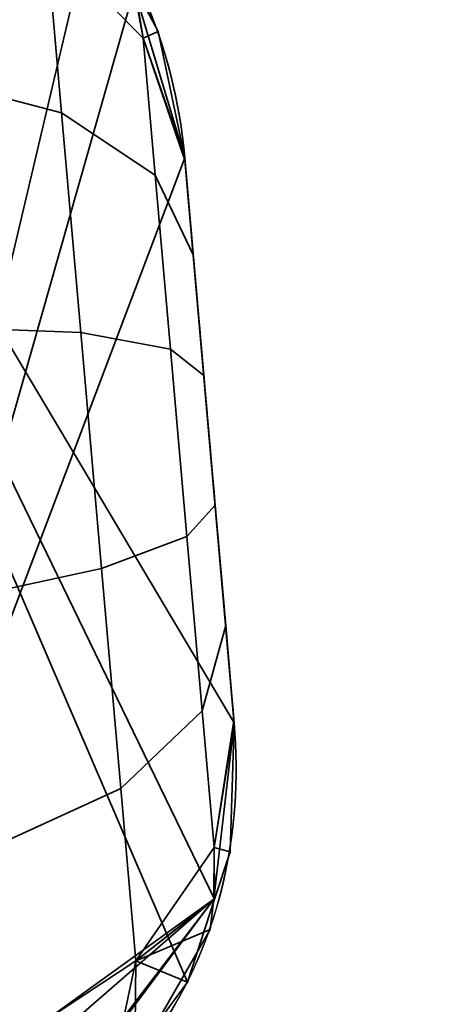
# Model space of a CAD drawing. Header units: millimetres. Extents: x -603 to 3703, y -115 to 249.
# Tile 972 of 1056: x 1982.28 to 1984.93, y -20.39 to -14.32. Entities that reach past the tile are written whole.
import ezdxf

# ---------------------------------------------------------------- set-up
doc = ezdxf.new("R2010")
doc.units = ezdxf.units.MM
doc.layers.add('152', color=7, linetype='Continuous', true_color=0xffffff)

# ---------------------------------------------------------------- blocks, each defined once
blk = doc.blocks.new('UG_SURFACE_041')
at = {"layer": '152', "color": 35, "linetype": 'Continuous', "lineweight": 35}
for points in [[(1980.0735, -12.7102, 139.75), (1983.4839, -19.7427, 139.75), (1983.5795, -19.4497, 139.75), (1983.6049, -18.6532, 139.75)], [(1980.0735, -12.7102, 139.75), (1982.2779, -21.2932, 139.75), (1982.829, -20.9134, 139.75), (1983.3169, -20.254, 139.75)], [(1983.3169, -20.254, 139.75), (1983.4839, -19.7427, 139.75), (1980.0735, -12.7102, 139.75)], [(1983.6049, -18.6532, 139.75), (1983.3, -15.1679, 139.75), (1982.9869, -14.1183, 139.75), (1980.0735, -12.7102, 139.75)], [(1980.0735, -12.7102, 1293.75), (1982.2779, -21.2932, 1293.75), (1982.829, -20.9134, 1293.75), (1983.3169, -20.254, 1293.75)], [(1980.0735, -12.7102, 1293.75), (1983.4839, -19.7427, 1293.75), (1983.5795, -19.4497, 1293.75), (1983.6049, -18.6532, 1293.75)], [(1983.3169, -20.254, 1293.75), (1983.4839, -19.7427, 1293.75), (1980.0735, -12.7102, 1293.75)], [(1983.6049, -18.6532, 1293.75), (1983.3, -15.1679, 1293.75), (1982.9869, -14.1183, 1293.75), (1980.0735, -12.7102, 1293.75)], [(1980.0735, -12.7102, 716.75), (1982.2779, -21.2932, 716.75), (1982.829, -20.9134, 716.75), (1983.3169, -20.254, 716.75)], [(1980.0735, -12.7102, 716.75), (1983.4839, -19.7427, 716.75), (1983.5795, -19.4497, 716.75), (1983.6049, -18.6532, 716.75)], [(1983.3169, -20.254, 716.75), (1983.4839, -19.7427, 716.75), (1980.0735, -12.7102, 716.75)], [(1983.6049, -18.6532, 716.75), (1983.3, -15.1679, 716.75), (1982.9869, -14.1183, 716.75), (1980.0735, -12.7102, 716.75)], [(1980.0735, -12.7102, 1870.75), (1982.2779, -21.2932, 1870.75), (1982.829, -20.9134, 1870.75), (1983.3169, -20.254, 1870.75)], [(1980.0735, -12.7102, 1870.75), (1983.4839, -19.7427, 1870.75), (1983.5795, -19.4497, 1870.75), (1983.6049, -18.6532, 1870.75)], [(1983.3169, -20.254, 1870.75), (1983.4839, -19.7427, 1870.75), (1980.0735, -12.7102, 1870.75)], [(1983.6049, -18.6532, 1870.75), (1983.3, -15.1679, 1870.75), (1982.9869, -14.1183, 1870.75), (1980.0735, -12.7102, 1870.75)], [(1980.8542, -21.6338, 142.25), (1981.5346, -12.7984, 142.25), (1982.1434, -13.0768, 142.25), (1982.7384, -13.6414, 142.25)], [(1980.8542, -21.6338, 1296.25), (1981.5346, -12.7984, 1296.25), (1982.1434, -13.0768, 1296.25), (1982.7384, -13.6414, 1296.25)], [(1980.8542, -21.6338, 719.25), (1981.5346, -12.7984, 719.25), (1982.1434, -13.0768, 719.25), (1982.7384, -13.6414, 719.25)], [(1980.8542, -21.6338, 1873.25), (1981.5346, -12.7984, 1873.25), (1982.1434, -13.0768, 1873.25), (1982.7384, -13.6414, 1873.25)], [(1981.7075, -14.673, 137.2292), (1981.6015, -13.4606, 138.3651), (1982.4475, -13.8255, 138.6853), (1982.5407, -14.8905, 137.6874)], [(1981.6015, -13.4606, 143.6349), (1981.7075, -14.673, 144.7708), (1982.5407, -14.8905, 144.3126), (1982.4475, -13.8255, 143.3147)], [(1981.7075, -14.673, 1291.2291), (1981.6015, -13.4606, 1292.3651), (1982.4475, -13.8255, 1292.6853), (1982.5407, -14.8905, 1291.6874)], [(1981.6015, -13.4606, 1297.6348), (1981.7075, -14.673, 1298.7708), (1982.5407, -14.8905, 1298.3125), (1982.4475, -13.8255, 1297.3146)], [(1981.7075, -14.673, 714.2292), (1981.6015, -13.4606, 715.3651), (1982.4475, -13.8255, 715.6853), (1982.5407, -14.8905, 714.6874)], [(1981.6015, -13.4606, 720.6349), (1981.7075, -14.673, 721.7708), (1982.5407, -14.8905, 721.3126), (1982.4475, -13.8255, 720.3147)], [(1981.7075, -14.673, 1868.2292), (1981.6015, -13.4606, 1869.3651), (1982.4475, -13.8255, 1869.6853), (1982.5407, -14.8905, 1868.6874)], [(1981.6015, -13.4606, 1874.6349), (1981.7075, -14.673, 1875.7708), (1982.5407, -14.8905, 1875.3126), (1982.4475, -13.8255, 1874.3147)], [(1982.7384, -13.6414, 142.25), (1982.9916, -14.116, 142.25), (1980.8542, -21.6338, 142.25)], [(1982.7384, -13.6414, 1296.25), (1982.9916, -14.116, 1296.25), (1980.8542, -21.6338, 1296.25)], [(1982.7384, -13.6414, 719.25), (1982.9916, -14.116, 719.25), (1980.8542, -21.6338, 719.25)], [(1982.7384, -13.6414, 1873.25), (1982.9916, -14.116, 1873.25), (1980.8542, -21.6338, 1873.25)], [(1982.9869, -14.1183, 139.75), (1983.0444, -14.4302, 139.1645), (1982.4475, -13.8255, 138.6853)], [(1982.5407, -14.8905, 137.6874), (1982.4475, -13.8255, 138.6853), (1983.0444, -14.4302, 139.1645), (1983.1183, -15.2747, 138.3732)], [(1982.4475, -13.8255, 143.3147), (1983.0444, -14.4302, 142.8355), (1982.9916, -14.116, 142.25)], [(1982.4475, -13.8255, 143.3147), (1982.5407, -14.8905, 144.3126), (1983.1183, -15.2747, 143.6268), (1983.0444, -14.4302, 142.8355)], [(1982.9869, -14.1183, 1293.75), (1983.0444, -14.4302, 1293.1645), (1982.4475, -13.8255, 1292.6853)], [(1982.5407, -14.8905, 1291.6874), (1982.4475, -13.8255, 1292.6853), (1983.0444, -14.4302, 1293.1645), (1983.1183, -15.2747, 1292.3732)], [(1982.4475, -13.8255, 1297.3146), (1983.0444, -14.4302, 1296.8355), (1982.9916, -14.116, 1296.25)], [(1982.4475, -13.8255, 1297.3146), (1982.5407, -14.8905, 1298.3125), (1983.1183, -15.2747, 1297.6269), (1983.0444, -14.4302, 1296.8355)], [(1982.9869, -14.1183, 716.75), (1983.0444, -14.4302, 716.1645), (1982.4475, -13.8255, 715.6853)], [(1982.5407, -14.8905, 714.6874), (1982.4475, -13.8255, 715.6853), (1983.0444, -14.4302, 716.1645), (1983.1183, -15.2747, 715.3732)], [(1982.4475, -13.8255, 720.3147), (1983.0444, -14.4302, 719.8355), (1982.9916, -14.116, 719.25)], [(1982.4475, -13.8255, 720.3147), (1982.5407, -14.8905, 721.3126), (1983.1183, -15.2747, 720.6268), (1983.0444, -14.4302, 719.8355)], [(1982.9869, -14.1183, 1870.75), (1983.0444, -14.4302, 1870.1645), (1982.4475, -13.8255, 1869.6853)], [(1982.5407, -14.8905, 1868.6874), (1982.4475, -13.8255, 1869.6853), (1983.0444, -14.4302, 1870.1645), (1983.1183, -15.2747, 1869.3732)], [(1982.4475, -13.8255, 1874.3147), (1983.0444, -14.4302, 1873.8354), (1982.9916, -14.116, 1873.25)], [(1982.4475, -13.8255, 1874.3147), (1982.5407, -14.8905, 1875.3126), (1983.1183, -15.2747, 1874.6269), (1983.0444, -14.4302, 1873.8354)], [(1980.8542, -21.6338, 142.25), (1982.9916, -14.116, 142.25), (1983.1368, -14.3879, 142.25), (1983.3, -15.1679, 142.25)], [(1980.8542, -21.6338, 1296.25), (1982.9916, -14.116, 1296.25), (1983.1368, -14.3879, 1296.25), (1983.3, -15.1679, 1296.25)], [(1980.8542, -21.6338, 719.25), (1982.9916, -14.116, 719.25), (1983.1368, -14.3879, 719.25), (1983.3, -15.1679, 719.25)], [(1980.8542, -21.6338, 1873.25), (1982.9916, -14.116, 1873.25), (1983.1368, -14.3879, 1873.25), (1983.3, -15.1679, 1873.25)], [(1983.0444, -14.4302, 139.1645), (1982.9869, -14.1183, 139.75), (1983.3, -15.1679, 139.75)], [(1983.0444, -14.4302, 1293.1645), (1982.9869, -14.1183, 1293.75), (1983.3, -15.1679, 1293.75)], [(1983.0444, -14.4302, 716.1645), (1982.9869, -14.1183, 716.75), (1983.3, -15.1679, 716.75)], [(1983.0444, -14.4302, 1870.1645), (1982.9869, -14.1183, 1870.75), (1983.3, -15.1679, 1870.75)], [(1983.1368, -14.3879, 142.25), (1982.9916, -14.116, 142.25), (1983.0444, -14.4302, 142.8355)], [(1983.1368, -14.3879, 1296.25), (1982.9916, -14.116, 1296.25), (1983.0444, -14.4302, 1296.8355)], [(1983.1368, -14.3879, 719.25), (1982.9916, -14.116, 719.25), (1983.0444, -14.4302, 719.8355)], [(1983.1368, -14.3879, 1873.25), (1982.9916, -14.116, 1873.25), (1983.0444, -14.4302, 1873.8354)], [(1983.3, -15.1679, 142.25), (1983.1368, -14.3879, 142.25), (1983.0444, -14.4302, 142.8355)], [(1983.3, -15.1679, 1296.25), (1983.1368, -14.3879, 1296.25), (1983.0444, -14.4302, 1296.8355)], [(1983.3, -15.1679, 719.25), (1983.1368, -14.3879, 719.25), (1983.0444, -14.4302, 719.8355)], [(1983.3, -15.1679, 1873.25), (1983.1368, -14.3879, 1873.25), (1983.0444, -14.4302, 1873.8354)], [(1983.3, -15.1679, 139.75), (1983.3013, -15.1825, 139.7297), (1983.0444, -14.4302, 139.1645)], [(1983.1183, -15.2747, 138.3732), (1983.0444, -14.4302, 139.1645), (1983.3013, -15.1825, 139.7297), (1983.3524, -15.767, 139.1821)], [(1983.0444, -14.4302, 142.8355), (1983.3013, -15.1825, 142.2703), (1983.3, -15.1679, 142.25)], [(1983.0444, -14.4302, 142.8355), (1983.1183, -15.2747, 143.6268), (1983.3524, -15.767, 142.8179), (1983.3013, -15.1825, 142.2703)], [(1983.3, -15.1679, 1293.75), (1983.3013, -15.1825, 1293.7298), (1983.0444, -14.4302, 1293.1645)], [(1983.1183, -15.2747, 1292.3732), (1983.0444, -14.4302, 1293.1645), (1983.3013, -15.1825, 1293.7298), (1983.3524, -15.767, 1293.1821)], [(1983.0444, -14.4302, 1296.8355), (1983.3013, -15.1825, 1296.2703), (1983.3, -15.1679, 1296.25)], [(1983.0444, -14.4302, 1296.8355), (1983.1183, -15.2747, 1297.6269), (1983.3524, -15.767, 1296.8179), (1983.3013, -15.1825, 1296.2703)], [(1983.3, -15.1679, 716.75), (1983.3013, -15.1825, 716.7298), (1983.0444, -14.4302, 716.1645)], [(1983.1183, -15.2747, 715.3732), (1983.0444, -14.4302, 716.1645), (1983.3013, -15.1825, 716.7298), (1983.3524, -15.767, 716.1821)], [(1983.0444, -14.4302, 719.8355), (1983.3013, -15.1825, 719.2702), (1983.3, -15.1679, 719.25)], [(1983.0444, -14.4302, 719.8355), (1983.1183, -15.2747, 720.6268), (1983.3524, -15.767, 719.8179), (1983.3013, -15.1825, 719.2702)], [(1983.3, -15.1679, 1870.75), (1983.3013, -15.1825, 1870.7297), (1983.0444, -14.4302, 1870.1645)], [(1983.1183, -15.2747, 1869.3732), (1983.0444, -14.4302, 1870.1645), (1983.3013, -15.1825, 1870.7297), (1983.3524, -15.767, 1870.1822)], [(1983.0444, -14.4302, 1873.8354), (1983.3013, -15.1825, 1873.2703), (1983.3, -15.1679, 1873.25)], [(1983.0444, -14.4302, 1873.8354), (1983.1183, -15.2747, 1874.6269), (1983.3524, -15.767, 1873.8179), (1983.3013, -15.1825, 1873.2703)], [(1981.8425, -16.2159, 136.6187), (1981.7075, -14.673, 137.2292), (1982.5407, -14.8905, 137.6874), (1982.6592, -16.2459, 137.1511)], [(1981.7075, -14.673, 144.7708), (1981.8425, -16.2159, 145.3813), (1982.6592, -16.2459, 144.8489), (1982.5407, -14.8905, 144.3126)], [(1981.8425, -16.2159, 1290.6187), (1981.7075, -14.673, 1291.2291), (1982.5407, -14.8905, 1291.6874), (1982.6592, -16.2459, 1291.151)], [(1981.7075, -14.673, 1298.7708), (1981.8425, -16.2159, 1299.3814), (1982.6592, -16.2459, 1298.8489), (1982.5407, -14.8905, 1298.3125)], [(1981.8425, -16.2159, 713.6187), (1981.7075, -14.673, 714.2292), (1982.5407, -14.8905, 714.6874), (1982.6592, -16.2459, 714.1511)], [(1981.7075, -14.673, 721.7708), (1981.8425, -16.2159, 722.3814), (1982.6592, -16.2459, 721.8489), (1982.5407, -14.8905, 721.3126)], [(1981.8425, -16.2159, 1867.6187), (1981.7075, -14.673, 1868.2292), (1982.5407, -14.8905, 1868.6874), (1982.6592, -16.2459, 1868.1511)], [(1981.7075, -14.673, 1875.7708), (1981.8425, -16.2159, 1876.3813), (1982.6592, -16.2459, 1875.8489), (1982.5407, -14.8905, 1875.3126)], [(1982.6592, -16.2459, 137.1511), (1982.5407, -14.8905, 137.6874), (1983.1183, -15.2747, 138.3732), (1983.2124, -16.3495, 137.9479)], [(1982.5407, -14.8905, 144.3126), (1982.6592, -16.2459, 144.8489), (1983.2124, -16.3495, 144.0521), (1983.1183, -15.2747, 143.6268)], [(1982.6592, -16.2459, 1291.151), (1982.5407, -14.8905, 1291.6874), (1983.1183, -15.2747, 1292.3732), (1983.2124, -16.3495, 1291.9478)], [(1982.5407, -14.8905, 1298.3125), (1982.6592, -16.2459, 1298.8489), (1983.2124, -16.3495, 1298.0521), (1983.1183, -15.2747, 1297.6269)], [(1982.6592, -16.2459, 714.1511), (1982.5407, -14.8905, 714.6874), (1983.1183, -15.2747, 715.3732), (1983.2124, -16.3495, 714.9479)], [(1982.5407, -14.8905, 721.3126), (1982.6592, -16.2459, 721.8489), (1983.2124, -16.3495, 721.0521), (1983.1183, -15.2747, 720.6268)], [(1982.6592, -16.2459, 1868.1511), (1982.5407, -14.8905, 1868.6874), (1983.1183, -15.2747, 1869.3732), (1983.2124, -16.3495, 1868.9479)], [(1982.5407, -14.8905, 1875.3126), (1982.6592, -16.2459, 1875.8489), (1983.2124, -16.3495, 1875.0521), (1983.1183, -15.2747, 1874.6269)], [(1983.3, -15.1679, 142.25), (1983.6049, -18.6532, 142.25), (1983.4788, -19.7412, 142.25), (1980.8542, -21.6338, 142.25)], [(1983.3, -15.1679, 1296.25), (1983.6049, -18.6532, 1296.25), (1983.4788, -19.7412, 1296.25), (1980.8542, -21.6338, 1296.25)], [(1983.3, -15.1679, 719.25), (1983.6049, -18.6532, 719.25), (1983.4788, -19.7412, 719.25), (1980.8542, -21.6338, 719.25)], [(1983.3, -15.1679, 1873.25), (1983.6049, -18.6532, 1873.25), (1983.4788, -19.7412, 1873.25), (1980.8542, -21.6338, 1873.25)], [(1983.3, -15.1679, 139.75), (1983.6049, -18.6532, 139.75), (1983.6036, -18.6386, 139.7297)], [(1983.3013, -15.1825, 139.7297), (1983.3, -15.1679, 139.75), (1983.6036, -18.6386, 139.7297)], [(1983.6036, -18.6386, 142.2703), (1983.3, -15.1679, 142.25), (1983.3013, -15.1825, 142.2703)], [(1983.6036, -18.6386, 142.2703), (1983.6049, -18.6532, 142.25), (1983.3, -15.1679, 142.25)], [(1983.3, -15.1679, 1293.75), (1983.6049, -18.6532, 1293.75), (1983.6036, -18.6386, 1293.7298)], [(1983.3013, -15.1825, 1293.7298), (1983.3, -15.1679, 1293.75), (1983.6036, -18.6386, 1293.7298)], [(1983.6036, -18.6386, 1296.2703), (1983.3, -15.1679, 1296.25), (1983.3013, -15.1825, 1296.2703)], [(1983.6036, -18.6386, 1296.2703), (1983.6049, -18.6532, 1296.25), (1983.3, -15.1679, 1296.25)], [(1983.3013, -15.1825, 716.7298), (1983.3, -15.1679, 716.75), (1983.6049, -18.6532, 716.75)], [(1983.6049, -18.6532, 719.25), (1983.3, -15.1679, 719.25), (1983.3013, -15.1825, 719.2702)], [(1983.3, -15.1679, 1870.75), (1983.6049, -18.6532, 1870.75), (1983.6036, -18.6386, 1870.7297)], [(1983.3013, -15.1825, 1870.7297), (1983.3, -15.1679, 1870.75), (1983.6036, -18.6386, 1870.7297)], [(1983.6036, -18.6386, 1873.2703), (1983.3, -15.1679, 1873.25), (1983.3013, -15.1825, 1873.2703)], [(1983.6036, -18.6386, 1873.2703), (1983.6049, -18.6532, 1873.25), (1983.3, -15.1679, 1873.25)], [(1983.4175, -16.5108, 138.8878), (1983.3524, -15.767, 139.1821), (1983.3013, -15.1825, 139.7297), (1983.6036, -18.6386, 139.7297)], [(1983.6036, -18.6386, 142.2703), (1983.3013, -15.1825, 142.2703), (1983.3524, -15.767, 142.8179), (1983.4175, -16.5108, 143.1122)], [(1983.4175, -16.5108, 1292.8878), (1983.3524, -15.767, 1293.1821), (1983.3013, -15.1825, 1293.7298), (1983.6036, -18.6386, 1293.7298)], [(1983.6036, -18.6386, 1296.2703), (1983.3013, -15.1825, 1296.2703), (1983.3524, -15.767, 1296.8179), (1983.4175, -16.5108, 1297.1122)], [(1983.3013, -15.1825, 716.7298), (1983.6036, -18.6386, 716.7298), (1983.5525, -18.0541, 716.1821), (1983.4874, -17.3103, 715.8878)], [(1983.3013, -15.1825, 716.7298), (1983.6049, -18.6532, 716.75), (1983.6036, -18.6386, 716.7298)], [(1983.4874, -17.3103, 715.8878), (1983.4175, -16.5108, 715.8878), (1983.3524, -15.767, 716.1821), (1983.3013, -15.1825, 716.7298)], [(1983.3013, -15.1825, 719.2702), (1983.3524, -15.767, 719.8179), (1983.4175, -16.5108, 720.1122), (1983.4874, -17.3103, 720.1122)], [(1983.4874, -17.3103, 720.1122), (1983.5525, -18.0541, 719.8179), (1983.6036, -18.6386, 719.2702), (1983.3013, -15.1825, 719.2702)], [(1983.6036, -18.6386, 719.2702), (1983.6049, -18.6532, 719.25), (1983.3013, -15.1825, 719.2702)], [(1983.4175, -16.5108, 1869.8878), (1983.3524, -15.767, 1870.1822), (1983.3013, -15.1825, 1870.7297), (1983.6036, -18.6386, 1870.7297)], [(1983.6036, -18.6386, 1873.2703), (1983.3013, -15.1825, 1873.2703), (1983.3524, -15.767, 1873.8179), (1983.4175, -16.5108, 1874.1122)], [(1983.2124, -16.3495, 137.9479), (1983.1183, -15.2747, 138.3732), (1983.3524, -15.767, 139.1821), (1983.4175, -16.5108, 138.8878)], [(1983.1183, -15.2747, 143.6268), (1983.2124, -16.3495, 144.0521), (1983.4175, -16.5108, 143.1122), (1983.3524, -15.767, 142.8179)], [(1983.2124, -16.3495, 1291.9478), (1983.1183, -15.2747, 1292.3732), (1983.3524, -15.767, 1293.1821), (1983.4175, -16.5108, 1292.8878)], [(1983.1183, -15.2747, 1297.6269), (1983.2124, -16.3495, 1298.0521), (1983.4175, -16.5108, 1297.1122), (1983.3524, -15.767, 1296.8179)], [(1983.2124, -16.3495, 714.9479), (1983.1183, -15.2747, 715.3732), (1983.3524, -15.767, 716.1821), (1983.4175, -16.5108, 715.8878)], [(1983.1183, -15.2747, 720.6268), (1983.2124, -16.3495, 721.0521), (1983.4175, -16.5108, 720.1122), (1983.3524, -15.767, 719.8179)], [(1983.2124, -16.3495, 1868.9479), (1983.1183, -15.2747, 1869.3732), (1983.3524, -15.767, 1870.1822), (1983.4175, -16.5108, 1869.8878)], [(1983.1183, -15.2747, 1874.6269), (1983.2124, -16.3495, 1875.0521), (1983.4175, -16.5108, 1874.1122), (1983.3524, -15.767, 1873.8179)], [(1981.9876, -17.8743, 136.6187), (1981.8425, -16.2159, 136.6187), (1982.6592, -16.2459, 137.1511), (1982.7868, -17.7028, 137.1511)], [(1981.8425, -16.2159, 145.3813), (1981.9876, -17.8743, 145.3813), (1982.7868, -17.7028, 144.8489), (1982.6592, -16.2459, 144.8489)], [(1981.9876, -17.8743, 1290.6187), (1981.8425, -16.2159, 1290.6187), (1982.6592, -16.2459, 1291.151), (1982.7868, -17.7028, 1291.151)], [(1981.8425, -16.2159, 1299.3814), (1981.9876, -17.8743, 1299.3814), (1982.7868, -17.7028, 1298.8489), (1982.6592, -16.2459, 1298.8489)], [(1981.9876, -17.8743, 713.6187), (1981.8425, -16.2159, 713.6187), (1982.6592, -16.2459, 714.1511), (1982.7868, -17.7028, 714.1511)], [(1981.8425, -16.2159, 722.3814), (1981.9876, -17.8743, 722.3814), (1982.7868, -17.7028, 721.8489), (1982.6592, -16.2459, 721.8489)], [(1981.9876, -17.8743, 1867.6187), (1981.8425, -16.2159, 1867.6187), (1982.6592, -16.2459, 1868.1511), (1982.7868, -17.7028, 1868.1511)], [(1981.8425, -16.2159, 1876.3813), (1981.9876, -17.8743, 1876.3813), (1982.7868, -17.7028, 1875.8489), (1982.6592, -16.2459, 1875.8489)], [(1982.7868, -17.7028, 137.1511), (1982.6592, -16.2459, 137.1511), (1983.2124, -16.3495, 137.9479), (1983.3134, -17.5048, 137.9479)], [(1982.6592, -16.2459, 144.8489), (1982.7868, -17.7028, 144.8489), (1983.3134, -17.5048, 144.0521), (1983.2124, -16.3495, 144.0521)], [(1982.7868, -17.7028, 1291.151), (1982.6592, -16.2459, 1291.151), (1983.2124, -16.3495, 1291.9478), (1983.3134, -17.5048, 1291.9478)], [(1982.6592, -16.2459, 1298.8489), (1982.7868, -17.7028, 1298.8489), (1983.3134, -17.5048, 1298.0521), (1983.2124, -16.3495, 1298.0521)], [(1982.7868, -17.7028, 714.1511), (1982.6592, -16.2459, 714.1511), (1983.2124, -16.3495, 714.9479), (1983.3134, -17.5048, 714.9479)], [(1982.6592, -16.2459, 721.8489), (1982.7868, -17.7028, 721.8489), (1983.3134, -17.5048, 721.0521), (1983.2124, -16.3495, 721.0521)], [(1982.7868, -17.7028, 1868.1511), (1982.6592, -16.2459, 1868.1511), (1983.2124, -16.3495, 1868.9479), (1983.3134, -17.5048, 1868.9479)], [(1982.6592, -16.2459, 1875.8489), (1982.7868, -17.7028, 1875.8489), (1983.3134, -17.5048, 1875.0521), (1983.2124, -16.3495, 1875.0521)], [(1983.3134, -17.5048, 137.9479), (1983.2124, -16.3495, 137.9479), (1983.4175, -16.5108, 138.8878), (1983.4874, -17.3103, 138.8878)], [(1983.2124, -16.3495, 144.0521), (1983.3134, -17.5048, 144.0521), (1983.4874, -17.3103, 143.1122), (1983.4175, -16.5108, 143.1122)], [(1983.3134, -17.5048, 1291.9478), (1983.2124, -16.3495, 1291.9478), (1983.4175, -16.5108, 1292.8878), (1983.4874, -17.3103, 1292.8878)], [(1983.2124, -16.3495, 1298.0521), (1983.3134, -17.5048, 1298.0521), (1983.4874, -17.3103, 1297.1122), (1983.4175, -16.5108, 1297.1122)], [(1983.3134, -17.5048, 714.9479), (1983.2124, -16.3495, 714.9479), (1983.4175, -16.5108, 715.8878), (1983.4874, -17.3103, 715.8878)], [(1983.2124, -16.3495, 721.0521), (1983.3134, -17.5048, 721.0521), (1983.4874, -17.3103, 720.1122), (1983.4175, -16.5108, 720.1122)], [(1983.3134, -17.5048, 1868.9479), (1983.2124, -16.3495, 1868.9479), (1983.4175, -16.5108, 1869.8878), (1983.4874, -17.3103, 1869.8878)], [(1983.2124, -16.3495, 1875.0521), (1983.3134, -17.5048, 1875.0521), (1983.4874, -17.3103, 1874.1122), (1983.4175, -16.5108, 1874.1122)], [(1983.6036, -18.6386, 139.7297), (1983.5525, -18.0541, 139.1821), (1983.4874, -17.3103, 138.8878), (1983.4175, -16.5108, 138.8878)], [(1983.4175, -16.5108, 143.1122), (1983.4874, -17.3103, 143.1122), (1983.5525, -18.0541, 142.8179), (1983.6036, -18.6386, 142.2703)], [(1983.6036, -18.6386, 1293.7298), (1983.5525, -18.0541, 1293.1821), (1983.4874, -17.3103, 1292.8878), (1983.4175, -16.5108, 1292.8878)], [(1983.4175, -16.5108, 1297.1122), (1983.4874, -17.3103, 1297.1122), (1983.5525, -18.0541, 1296.8179), (1983.6036, -18.6386, 1296.2703)], [(1983.6036, -18.6386, 1870.7297), (1983.5525, -18.0541, 1870.1822), (1983.4874, -17.3103, 1869.8878), (1983.4175, -16.5108, 1869.8878)], [(1983.4175, -16.5108, 1874.1122), (1983.4874, -17.3103, 1874.1122), (1983.5525, -18.0541, 1873.8179), (1983.6036, -18.6386, 1873.2703)], [(1983.4074, -18.5796, 138.3732), (1983.3134, -17.5048, 137.9479), (1983.4874, -17.3103, 138.8878), (1983.5525, -18.0541, 139.1821)], [(1983.3134, -17.5048, 144.0521), (1983.4074, -18.5796, 143.6268), (1983.5525, -18.0541, 142.8179), (1983.4874, -17.3103, 143.1122)], [(1983.4074, -18.5796, 1292.3732), (1983.3134, -17.5048, 1291.9478), (1983.4874, -17.3103, 1292.8878), (1983.5525, -18.0541, 1293.1821)], [(1983.3134, -17.5048, 1298.0521), (1983.4074, -18.5796, 1297.6269), (1983.5525, -18.0541, 1296.8179), (1983.4874, -17.3103, 1297.1122)], [(1983.4074, -18.5796, 715.3732), (1983.3134, -17.5048, 714.9479), (1983.4874, -17.3103, 715.8878), (1983.5525, -18.0541, 716.1821)], [(1983.3134, -17.5048, 721.0521), (1983.4074, -18.5796, 720.6268), (1983.5525, -18.0541, 719.8179), (1983.4874, -17.3103, 720.1122)], [(1983.4074, -18.5796, 1869.3732), (1983.3134, -17.5048, 1868.9479), (1983.4874, -17.3103, 1869.8878), (1983.5525, -18.0541, 1870.1822)], [(1983.3134, -17.5048, 1875.0521), (1983.4074, -18.5796, 1874.6269), (1983.5525, -18.0541, 1873.8179), (1983.4874, -17.3103, 1874.1122)], [(1982.9053, -19.0582, 137.6874), (1982.7868, -17.7028, 137.1511), (1983.3134, -17.5048, 137.9479), (1983.4074, -18.5796, 138.3732)], [(1982.7868, -17.7028, 144.8489), (1982.9053, -19.0582, 144.3126), (1983.4074, -18.5796, 143.6268), (1983.3134, -17.5048, 144.0521)], [(1982.9053, -19.0582, 1291.6874), (1982.7868, -17.7028, 1291.151), (1983.3134, -17.5048, 1291.9478), (1983.4074, -18.5796, 1292.3732)], [(1982.7868, -17.7028, 1298.8489), (1982.9053, -19.0582, 1298.3125), (1983.4074, -18.5796, 1297.6269), (1983.3134, -17.5048, 1298.0521)], [(1982.9053, -19.0582, 714.6874), (1982.7868, -17.7028, 714.1511), (1983.3134, -17.5048, 714.9479), (1983.4074, -18.5796, 715.3732)], [(1982.7868, -17.7028, 721.8489), (1982.9053, -19.0582, 721.3126), (1983.4074, -18.5796, 720.6268), (1983.3134, -17.5048, 721.0521)], [(1982.9053, -19.0582, 1868.6874), (1982.7868, -17.7028, 1868.1511), (1983.3134, -17.5048, 1868.9479), (1983.4074, -18.5796, 1869.3732)], [(1982.7868, -17.7028, 1875.8489), (1982.9053, -19.0582, 1875.3126), (1983.4074, -18.5796, 1874.6269), (1983.3134, -17.5048, 1875.0521)], [(1982.1225, -19.4171, 137.2292), (1981.9876, -17.8743, 136.6187), (1982.7868, -17.7028, 137.1511), (1982.9053, -19.0582, 137.6874)], [(1981.9876, -17.8743, 145.3813), (1982.1225, -19.4171, 144.7708), (1982.9053, -19.0582, 144.3126), (1982.7868, -17.7028, 144.8489)], [(1982.1225, -19.4171, 1291.2291), (1981.9876, -17.8743, 1290.6187), (1982.7868, -17.7028, 1291.151), (1982.9053, -19.0582, 1291.6874)], [(1981.9876, -17.8743, 1299.3814), (1982.1225, -19.4171, 1298.7708), (1982.9053, -19.0582, 1298.3125), (1982.7868, -17.7028, 1298.8489)], [(1982.1225, -19.4171, 714.2292), (1981.9876, -17.8743, 713.6187), (1982.7868, -17.7028, 714.1511), (1982.9053, -19.0582, 714.6874)], [(1981.9876, -17.8743, 722.3814), (1982.1225, -19.4171, 721.7708), (1982.9053, -19.0582, 721.3126), (1982.7868, -17.7028, 721.8489)], [(1982.1225, -19.4171, 1868.2292), (1981.9876, -17.8743, 1867.6187), (1982.7868, -17.7028, 1868.1511), (1982.9053, -19.0582, 1868.6874)], [(1981.9876, -17.8743, 1876.3813), (1982.1225, -19.4171, 1875.7708), (1982.9053, -19.0582, 1875.3126), (1982.7868, -17.7028, 1875.8489)], [(1983.4813, -19.4241, 139.1645), (1983.4074, -18.5796, 138.3732), (1983.5525, -18.0541, 139.1821), (1983.6036, -18.6386, 139.7297)], [(1983.4074, -18.5796, 143.6268), (1983.4813, -19.4241, 142.8355), (1983.6036, -18.6386, 142.2703), (1983.5525, -18.0541, 142.8179)], [(1983.4813, -19.4241, 1293.1645), (1983.4074, -18.5796, 1292.3732), (1983.5525, -18.0541, 1293.1821), (1983.6036, -18.6386, 1293.7298)], [(1983.4074, -18.5796, 1297.6269), (1983.4813, -19.4241, 1296.8355), (1983.6036, -18.6386, 1296.2703), (1983.5525, -18.0541, 1296.8179)], [(1983.4813, -19.4241, 716.1645), (1983.4074, -18.5796, 715.3732), (1983.5525, -18.0541, 716.1821), (1983.6036, -18.6386, 716.7298)], [(1983.4074, -18.5796, 720.6268), (1983.4813, -19.4241, 719.8355), (1983.6036, -18.6386, 719.2702), (1983.5525, -18.0541, 719.8179)], [(1983.4813, -19.4241, 1870.1645), (1983.4074, -18.5796, 1869.3732), (1983.5525, -18.0541, 1870.1822), (1983.6036, -18.6386, 1870.7297)], [(1983.4074, -18.5796, 1874.6269), (1983.4813, -19.4241, 1873.8354), (1983.6036, -18.6386, 1873.2703), (1983.5525, -18.0541, 1873.8179)], [(1982.9985, -20.1232, 138.6853), (1982.9053, -19.0582, 137.6874), (1983.4074, -18.5796, 138.3732), (1983.4813, -19.4241, 139.1645)], [(1982.9053, -19.0582, 144.3126), (1982.9985, -20.1232, 143.3147), (1983.4813, -19.4241, 142.8355), (1983.4074, -18.5796, 143.6268)], [(1982.9985, -20.1232, 1292.6853), (1982.9053, -19.0582, 1291.6874), (1983.4074, -18.5796, 1292.3732), (1983.4813, -19.4241, 1293.1645)], [(1982.9053, -19.0582, 1298.3125), (1982.9985, -20.1232, 1297.3146), (1983.4813, -19.4241, 1296.8355), (1983.4074, -18.5796, 1297.6269)], [(1982.9985, -20.1232, 715.6853), (1982.9053, -19.0582, 714.6874), (1983.4074, -18.5796, 715.3732), (1983.4813, -19.4241, 716.1645)], [(1982.9053, -19.0582, 721.3126), (1982.9985, -20.1232, 720.3147), (1983.4813, -19.4241, 719.8355), (1983.4074, -18.5796, 720.6268)], [(1982.9985, -20.1232, 1869.6853), (1982.9053, -19.0582, 1868.6874), (1983.4074, -18.5796, 1869.3732), (1983.4813, -19.4241, 1870.1645)], [(1982.9053, -19.0582, 1875.3126), (1982.9985, -20.1232, 1874.3147), (1983.4813, -19.4241, 1873.8354), (1983.4074, -18.5796, 1874.6269)], [(1983.4813, -19.4241, 139.1645), (1983.6036, -18.6386, 139.7297), (1983.6049, -18.6532, 139.75)], [(1983.6049, -18.6532, 142.25), (1983.6036, -18.6386, 142.2703), (1983.4813, -19.4241, 142.8355)], [(1983.4813, -19.4241, 1293.1645), (1983.6036, -18.6386, 1293.7298), (1983.6049, -18.6532, 1293.75)], [(1983.6049, -18.6532, 1296.25), (1983.6036, -18.6386, 1296.2703), (1983.4813, -19.4241, 1296.8355)], [(1983.4813, -19.4241, 716.1645), (1983.6036, -18.6386, 716.7298), (1983.6049, -18.6532, 716.75)], [(1983.6049, -18.6532, 719.25), (1983.6036, -18.6386, 719.2702), (1983.4813, -19.4241, 719.8355)], [(1983.4813, -19.4241, 1870.1645), (1983.6036, -18.6386, 1870.7297), (1983.6049, -18.6532, 1870.75)], [(1983.6049, -18.6532, 1873.25), (1983.6036, -18.6386, 1873.2703), (1983.4813, -19.4241, 1873.8354)], [(1983.4813, -19.4241, 142.8355), (1983.4788, -19.7412, 142.25), (1983.6049, -18.6532, 142.25)], [(1983.4813, -19.4241, 1296.8355), (1983.4788, -19.7412, 1296.25), (1983.6049, -18.6532, 1296.25)], [(1983.4813, -19.4241, 719.8355), (1983.4788, -19.7412, 719.25), (1983.6049, -18.6532, 719.25)], [(1983.4813, -19.4241, 1873.8354), (1983.4788, -19.7412, 1873.25), (1983.6049, -18.6532, 1873.25)], [(1983.6049, -18.6532, 139.75), (1983.5795, -19.4497, 139.75), (1983.4813, -19.4241, 139.1645)], [(1983.6049, -18.6532, 1293.75), (1983.5795, -19.4497, 1293.75), (1983.4813, -19.4241, 1293.1645)], [(1983.6049, -18.6532, 716.75), (1983.5795, -19.4497, 716.75), (1983.4813, -19.4241, 716.1645)], [(1983.6049, -18.6532, 1870.75), (1983.5795, -19.4497, 1870.75), (1983.4813, -19.4241, 1870.1645)], [(1982.2286, -20.6295, 138.3651), (1982.1225, -19.4171, 137.2292), (1982.9053, -19.0582, 137.6874), (1982.9985, -20.1232, 138.6853)], [(1982.1225, -19.4171, 144.7708), (1982.2286, -20.6295, 143.6349), (1982.9985, -20.1232, 143.3147), (1982.9053, -19.0582, 144.3126)], [(1982.2286, -20.6295, 1292.3651), (1982.1225, -19.4171, 1291.2291), (1982.9053, -19.0582, 1291.6874), (1982.9985, -20.1232, 1292.6853)], [(1982.1225, -19.4171, 1298.7708), (1982.2286, -20.6295, 1297.6348), (1982.9985, -20.1232, 1297.3146), (1982.9053, -19.0582, 1298.3125)], [(1982.2286, -20.6295, 715.3651), (1982.1225, -19.4171, 714.2292), (1982.9053, -19.0582, 714.6874), (1982.9985, -20.1232, 715.6853)], [(1982.1225, -19.4171, 721.7708), (1982.2286, -20.6295, 720.6349), (1982.9985, -20.1232, 720.3147), (1982.9053, -19.0582, 721.3126)], [(1982.2286, -20.6295, 1869.3651), (1982.1225, -19.4171, 1868.2292), (1982.9053, -19.0582, 1868.6874), (1982.9985, -20.1232, 1869.6853)], [(1982.1225, -19.4171, 1875.7708), (1982.2286, -20.6295, 1874.6349), (1982.9985, -20.1232, 1874.3147), (1982.9053, -19.0582, 1875.3126)], [(1982.9985, -20.1232, 138.6853), (1983.4813, -19.4241, 139.1645), (1983.4839, -19.7427, 139.75)], [(1983.4788, -19.7412, 142.25), (1983.4813, -19.4241, 142.8355), (1982.9985, -20.1232, 143.3147)], [(1982.9985, -20.1232, 1292.6853), (1983.4813, -19.4241, 1293.1645), (1983.4839, -19.7427, 1293.75)], [(1983.4788, -19.7412, 1296.25), (1983.4813, -19.4241, 1296.8355), (1982.9985, -20.1232, 1297.3146)], [(1982.9985, -20.1232, 715.6853), (1983.4813, -19.4241, 716.1645), (1983.4839, -19.7427, 716.75)], [(1983.4788, -19.7412, 719.25), (1983.4813, -19.4241, 719.8355), (1982.9985, -20.1232, 720.3147)], [(1982.9985, -20.1232, 1869.6853), (1983.4813, -19.4241, 1870.1645), (1983.4839, -19.7427, 1870.75)], [(1983.4788, -19.7412, 1873.25), (1983.4813, -19.4241, 1873.8354), (1982.9985, -20.1232, 1874.3147)], [(1983.5795, -19.4497, 139.75), (1983.4839, -19.7427, 139.75), (1983.4813, -19.4241, 139.1645)], [(1983.5795, -19.4497, 1293.75), (1983.4839, -19.7427, 1293.75), (1983.4813, -19.4241, 1293.1645)], [(1983.5795, -19.4497, 716.75), (1983.4839, -19.7427, 716.75), (1983.4813, -19.4241, 716.1645)], [(1983.5795, -19.4497, 1870.75), (1983.4839, -19.7427, 1870.75), (1983.4813, -19.4241, 1870.1645)], [(1981.3523, -21.5902, 142.25), (1980.8542, -21.6338, 142.25), (1983.4788, -19.7412, 142.25)], [(1981.3523, -21.5902, 1296.25), (1980.8542, -21.6338, 1296.25), (1983.4788, -19.7412, 1296.25)], [(1981.3523, -21.5902, 719.25), (1980.8542, -21.6338, 719.25), (1983.4788, -19.7412, 719.25)], [(1981.3523, -21.5902, 1873.25), (1980.8542, -21.6338, 1873.25), (1983.4788, -19.7412, 1873.25)], [(1983.4788, -19.7412, 142.25), (1982.2861, -21.3034, 142.25), (1981.5444, -21.5656, 142.25), (1981.3523, -21.5902, 142.25)], [(1983.4788, -19.7412, 1296.25), (1982.2861, -21.3034, 1296.25), (1981.5444, -21.5656, 1296.25), (1981.3523, -21.5902, 1296.25)], [(1983.4788, -19.7412, 719.25), (1982.2861, -21.3034, 719.25), (1981.5444, -21.5656, 719.25), (1981.3523, -21.5902, 719.25)], [(1983.4788, -19.7412, 1873.25), (1982.2861, -21.3034, 1873.25), (1981.5444, -21.5656, 1873.25), (1981.3523, -21.5902, 1873.25)], [(1982.3236, -21.2901, 142.25), (1982.2861, -21.3034, 142.25), (1983.4788, -19.7412, 142.25)], [(1982.3236, -21.2901, 1296.25), (1982.2861, -21.3034, 1296.25), (1983.4788, -19.7412, 1296.25)], [(1982.3236, -21.2901, 719.25), (1982.2861, -21.3034, 719.25), (1983.4788, -19.7412, 719.25)], [(1982.3236, -21.2901, 1873.25), (1982.2861, -21.3034, 1873.25), (1983.4788, -19.7412, 1873.25)], [(1983.4788, -19.7412, 142.25), (1983.457, -19.9294, 142.25), (1982.9919, -20.7397, 142.25), (1982.3236, -21.2901, 142.25)], [(1983.4788, -19.7412, 1296.25), (1983.457, -19.9294, 1296.25), (1982.9919, -20.7397, 1296.25), (1982.3236, -21.2901, 1296.25)], [(1983.4788, -19.7412, 719.25), (1983.457, -19.9294, 719.25), (1982.9919, -20.7397, 719.25), (1982.3236, -21.2901, 719.25)], [(1983.4788, -19.7412, 1873.25), (1983.457, -19.9294, 1873.25), (1982.9919, -20.7397, 1873.25), (1982.3236, -21.2901, 1873.25)], [(1982.9985, -20.1232, 143.3147), (1983.457, -19.9294, 142.25), (1983.4788, -19.7412, 142.25)], [(1982.9985, -20.1232, 1297.3146), (1983.457, -19.9294, 1296.25), (1983.4788, -19.7412, 1296.25)], [(1982.9985, -20.1232, 720.3147), (1983.457, -19.9294, 719.25), (1983.4788, -19.7412, 719.25)], [(1982.9985, -20.1232, 1874.3147), (1983.457, -19.9294, 1873.25), (1983.4788, -19.7412, 1873.25)], [(1983.4839, -19.7427, 139.75), (1983.3169, -20.254, 139.75), (1982.9985, -20.1232, 138.6853)], [(1983.4839, -19.7427, 1293.75), (1983.3169, -20.254, 1293.75), (1982.9985, -20.1232, 1292.6853)], [(1983.4839, -19.7427, 716.75), (1983.3169, -20.254, 716.75), (1982.9985, -20.1232, 715.6853)], [(1983.4839, -19.7427, 1870.75), (1983.3169, -20.254, 1870.75), (1982.9985, -20.1232, 1869.6853)], [(1982.9985, -20.1232, 143.3147), (1982.9919, -20.7397, 142.25), (1983.457, -19.9294, 142.25)], [(1982.9985, -20.1232, 1297.3146), (1982.9919, -20.7397, 1296.25), (1983.457, -19.9294, 1296.25)], [(1982.9985, -20.1232, 720.3147), (1982.9919, -20.7397, 719.25), (1983.457, -19.9294, 719.25)], [(1982.9985, -20.1232, 1874.3147), (1982.9919, -20.7397, 1873.25), (1983.457, -19.9294, 1873.25)], [(1982.2286, -20.6295, 138.3651), (1982.9985, -20.1232, 138.6853), (1982.829, -20.9134, 139.75)], [(1982.9919, -20.7397, 142.25), (1982.9985, -20.1232, 143.3147), (1982.2286, -20.6295, 143.6349)], [(1982.2286, -20.6295, 1292.3651), (1982.9985, -20.1232, 1292.6853), (1982.829, -20.9134, 1293.75)], [(1982.9919, -20.7397, 1296.25), (1982.9985, -20.1232, 1297.3146), (1982.2286, -20.6295, 1297.6348)], [(1982.2286, -20.6295, 715.3651), (1982.9985, -20.1232, 715.6853), (1982.829, -20.9134, 716.75)], [(1982.9919, -20.7397, 719.25), (1982.9985, -20.1232, 720.3147), (1982.2286, -20.6295, 720.6349)], [(1982.2286, -20.6295, 1869.3651), (1982.9985, -20.1232, 1869.6853), (1982.829, -20.9134, 1870.75)], [(1982.9919, -20.7397, 1873.25), (1982.9985, -20.1232, 1874.3147), (1982.2286, -20.6295, 1874.6349)], [(1983.3169, -20.254, 139.75), (1982.829, -20.9134, 139.75), (1982.9985, -20.1232, 138.6853)], [(1983.3169, -20.254, 1293.75), (1982.829, -20.9134, 1293.75), (1982.9985, -20.1232, 1292.6853)], [(1983.3169, -20.254, 716.75), (1982.829, -20.9134, 716.75), (1982.9985, -20.1232, 715.6853)], [(1983.3169, -20.254, 1870.75), (1982.829, -20.9134, 1870.75), (1982.9985, -20.1232, 1869.6853)]]:
    blk.add_3dface(points, dxfattribs=at)
blk = doc.blocks.new('UG_SURFACE_163')
at = {"layer": '152', "color": 252, "linetype": 'Continuous', "lineweight": 35}
for points in [[(970, -13.4, 2077.25), (970, -30.32, 2077.25), (2030, -30.32, 2077.25), (2030, -13.4, 2077.25)], [(971.5, -13.4, 2075.7501), (2028.5001, -13.4, 2075.7501), (2028.5001, -30.32, 2075.7501), (971.5, -30.32, 2075.7501)]]:
    blk.add_3dface(points, dxfattribs=at)

msp = doc.modelspace()

# ---------------------------------------------------------------- linework, layer by layer
at = {"layer": '152', "color": 251, "linetype": 'Continuous', "lineweight": -3, "true_color": 0x636466}
for p, q in [((1983.6049, -18.6532, 139.75), (1983.3, -15.1679, 139.75)), ((1983.3, -15.1679, 142.25), (1983.6049, -18.6532, 142.25)), ((1983.3, -15.1679, 1296.25), (1983.6049, -18.6532, 1296.25)), ((1983.6049, -18.6532, 1293.75), (1983.3, -15.1679, 1293.75)), ((1983.3, -15.1679, 719.25), (1983.6049, -18.6532, 719.25)), ((1983.6049, -18.6532, 716.75), (1983.3, -15.1679, 716.75)), ((1983.3, -15.1679, 1873.25), (1983.6049, -18.6532, 1873.25)), ((1983.6049, -18.6532, 1870.75), (1983.3, -15.1679, 1870.75))]:
    msp.add_line(p, q, dxfattribs=at)
at = {"layer": '152', "color": 251, "linetype": 'Continuous', "lineweight": -3, "true_color": 0x636466, "extrusion": (0.996195, 0.087156, 0)}
for centre, start, end in [((-189.7155, 141, 1974.4309), 215.54874, 324.45126), ((-189.7155, 141, 1974.4309), 35.54874, 144.45126), ((-189.7155, 1295, 1974.4309), 215.54874, 324.45126), ((-189.7155, 1295, 1974.4309), 35.54874, 144.45126), ((-189.7155, 718, 1974.4309), 35.54874, 144.45126), ((-189.7155, 718, 1974.4309), 215.54874, 324.45126), ((-189.7155, 1872, 1974.4309), 215.54874, 324.45126), ((-189.7155, 1872, 1974.4309), 35.54874, 144.45126)]:
    msp.add_arc(centre, 2.15, start, end, dxfattribs=at)
at = {"layer": '152', "color": 251, "linetype": 'Continuous', "lineweight": -3, "true_color": 0x636466}
for points in [[(1980.5716, -12.6666, 142.25), (1981.2622, -12.6062, 142.25), (1981.9638, -12.861, 142.25), (1982.9586, -13.8032, 142.25), (1983.2398, -14.4807, 142.25), (1983.3, -15.1679, 142.25)], [(1980.5716, -12.6666, 1296.25), (1981.2622, -12.6062, 1296.25), (1981.9638, -12.861, 1296.25), (1982.9586, -13.8032, 1296.25), (1983.2398, -14.4807, 1296.25), (1983.3, -15.1679, 1296.25)], [(1980.5716, -12.6666, 719.25), (1981.2622, -12.6062, 719.25), (1981.9638, -12.861, 719.25), (1982.9586, -13.8032, 719.25), (1983.2398, -14.4807, 719.25), (1983.3, -15.1679, 719.25)], [(1980.5716, -12.6666, 1873.25), (1981.2622, -12.6062, 1873.25), (1981.9638, -12.861, 1873.25), (1982.9586, -13.8032, 1873.25), (1983.2398, -14.4807, 1873.25), (1983.3, -15.1679, 1873.25)], [(1983.3, -15.1679, 139.75), (1983.2403, -14.4854, 139.75), (1982.9617, -13.807, 139.75), (1981.9635, -12.86, 139.75), (1981.2572, -12.6067, 139.75), (1980.5716, -12.6666, 139.75)], [(1983.3, -15.1679, 1293.75), (1983.2403, -14.4854, 1293.75), (1982.9617, -13.807, 1293.75), (1981.9635, -12.86, 1293.75), (1981.2572, -12.6067, 1293.75), (1980.5716, -12.6666, 1293.75)], [(1983.3, -15.1679, 716.75), (1983.2403, -14.4854, 716.75), (1982.9617, -13.807, 716.75), (1981.9635, -12.86, 716.75), (1981.2572, -12.6067, 716.75), (1980.5716, -12.6666, 716.75)], [(1983.3, -15.1679, 1870.75), (1983.2403, -14.4854, 1870.75), (1982.9617, -13.807, 1870.75), (1981.9635, -12.86, 1870.75), (1981.2572, -12.6067, 1870.75), (1980.5716, -12.6666, 1870.75)], [(1983.3, -15.1679, 139.75), (1983.2403, -14.4854, 139.75), (1982.9617, -13.807, 139.75), (1981.9635, -12.86, 139.75), (1981.2572, -12.6067, 139.75), (1980.5716, -12.6666, 139.75)], [(1981.3523, -21.5902, 139.75), (1982.0429, -21.5298, 139.75), (1982.6896, -21.1571, 139.75), (1983.5057, -20.0564, 139.75), (1983.665, -19.3404, 139.75), (1983.6049, -18.6532, 139.75)], [(1983.6049, -18.6532, 142.25), (1983.6646, -19.3357, 142.25), (1983.5081, -20.0522, 142.25), (1982.6895, -21.1582, 142.25), (1982.0379, -21.5303, 142.25), (1981.3523, -21.5902, 142.25)], [(1981.3523, -21.5902, 1293.75), (1982.0429, -21.5298, 1293.75), (1982.6896, -21.1571, 1293.75), (1983.5057, -20.0564, 1293.75), (1983.665, -19.3404, 1293.75), (1983.6049, -18.6532, 1293.75)], [(1983.6049, -18.6532, 1296.25), (1983.6646, -19.3357, 1296.25), (1983.5081, -20.0522, 1296.25), (1982.6895, -21.1582, 1296.25), (1982.0379, -21.5303, 1296.25), (1981.3523, -21.5902, 1296.25)], [(1981.3523, -21.5902, 716.75), (1982.0429, -21.5298, 716.75), (1982.6896, -21.1571, 716.75), (1983.5057, -20.0564, 716.75), (1983.665, -19.3404, 716.75), (1983.6049, -18.6532, 716.75)], [(1983.6049, -18.6532, 719.25), (1983.6646, -19.3357, 719.25), (1983.5081, -20.0522, 719.25), (1982.6895, -21.1582, 719.25), (1982.0379, -21.5303, 719.25), (1981.3523, -21.5902, 719.25)], [(1981.3523, -21.5902, 1870.75), (1982.0429, -21.5298, 1870.75), (1982.6896, -21.1571, 1870.75), (1983.5057, -20.0564, 1870.75), (1983.665, -19.3404, 1870.75), (1983.6049, -18.6532, 1870.75)], [(1983.6049, -18.6532, 1873.25), (1983.6646, -19.3357, 1873.25), (1983.5081, -20.0522, 1873.25), (1982.6895, -21.1582, 1873.25), (1982.0379, -21.5303, 1873.25), (1981.3523, -21.5902, 1873.25)]]:
    msp.add_open_spline(points, degree=3, knots=[0, 0, 0, 0, 0.5, 0.5, 1, 1, 1, 1], dxfattribs=at)

# ---------------------------------------------------------------- block references
for name in ['UG_SURFACE_163', 'UG_SURFACE_041']:
    msp.add_blockref(name, (0, 0), dxfattribs=at)

doc.saveas('drawing.dxf')
